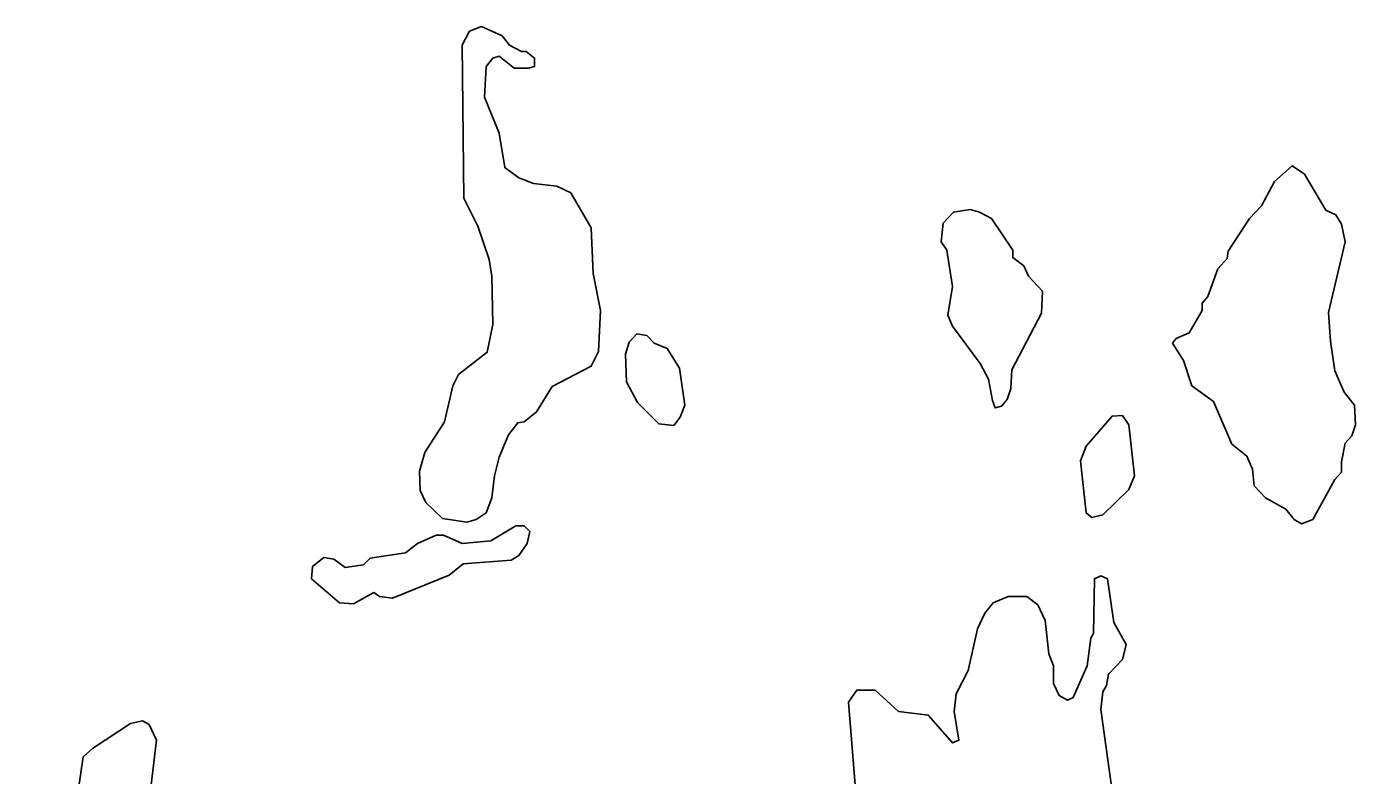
# Model space of a CAD drawing. Extents: x 642515 to 647219, y 6080136 to 6084356.
# Drawn here: x 645153.89 to 645168.2, y 6080887.86 to 6080895.93 of the extents above; entities that cross this region are included whole.
import ezdxf

# ---------------------------------------------------------------- set-up
doc = ezdxf.new("R2010")
doc.units = 0
doc.layers.add('Level 63', color=7, linetype='Continuous')

msp = doc.modelspace()

# ---------------------------------------------------------------- linework, layer by layer
at = {"layer": 'Level 63'}
for points in [[(645159.27, 6080895.66), (645159.22, 6080895.66), (645159.09, 6080895.73), (645159.01, 6080895.83), (645158.79, 6080895.93), (645158.66, 6080895.88), (645158.58, 6080895.73), (645158.6, 6080894.08), (645158.75, 6080893.78), (645158.87, 6080893.42), (645158.9, 6080893.24), (645158.91, 6080892.72), (645158.85, 6080892.42), (645158.54, 6080892.18), (645158.48, 6080892.06), (645158.39, 6080891.67), (645158.18, 6080891.34), (645158.12, 6080891.14), (645158.13, 6080890.93), (645158.19, 6080890.8), (645158.37, 6080890.63), (645158.63, 6080890.59), (645158.73, 6080890.62), (645158.84, 6080890.69), (645158.9, 6080890.85), (645158.93, 6080891.09), (645158.98, 6080891.29), (645159.08, 6080891.53), (645159.18, 6080891.66), (645159.25, 6080891.67), (645159.38, 6080891.78), (645159.55, 6080892.05), (645159.97, 6080892.27), (645160.05, 6080892.43), (645160.07, 6080892.87), (645159.99, 6080893.27), (645159.97, 6080893.76), (645159.75, 6080894.14), (645159.6, 6080894.21), (645159.35, 6080894.24), (645159.19, 6080894.3), (645159.04, 6080894.41), (645158.98, 6080894.78), (645158.82, 6080895.17), (645158.84, 6080895.5), (645158.91, 6080895.59), (645158.98, 6080895.61), (645159.14, 6080895.48), (645159.29, 6080895.48), (645159.36, 6080895.5), (645159.36, 6080895.59), (645159.27, 6080895.66)], [(645159.36, 6080895.59), (645159.27, 6080895.66), (645159.22, 6080895.66), (645159.09, 6080895.73), (645159.01, 6080895.83), (645158.79, 6080895.93), (645158.66, 6080895.88), (645158.58, 6080895.73), (645158.6, 6080894.08), (645158.75, 6080893.78), (645158.87, 6080893.42), (645158.9, 6080893.24), (645158.91, 6080892.72), (645158.85, 6080892.42), (645158.54, 6080892.18), (645158.48, 6080892.06), (645158.39, 6080891.67), (645158.18, 6080891.34), (645158.12, 6080891.14), (645158.13, 6080890.93), (645158.19, 6080890.8), (645158.37, 6080890.63), (645158.63, 6080890.59), (645158.73, 6080890.62), (645158.84, 6080890.69), (645158.9, 6080890.85), (645158.93, 6080891.09), (645158.98, 6080891.29), (645159.08, 6080891.53), (645159.18, 6080891.66), (645159.25, 6080891.67), (645159.38, 6080891.78), (645159.55, 6080892.05), (645159.97, 6080892.27), (645160.05, 6080892.43), (645160.07, 6080892.87), (645159.99, 6080893.27), (645159.97, 6080893.76), (645159.75, 6080894.14), (645159.6, 6080894.21), (645159.35, 6080894.24), (645159.19, 6080894.3), (645159.04, 6080894.41), (645158.98, 6080894.78), (645158.82, 6080895.17), (645158.84, 6080895.5), (645158.91, 6080895.59), (645158.98, 6080895.61), (645159.14, 6080895.48), (645159.29, 6080895.48), (645159.36, 6080895.5), (645159.36, 6080895.59)], [(645166.23, 6080892.52), (645166.27, 6080892.57), (645166.41, 6080892.63), (645166.55, 6080892.87), (645166.55, 6080892.95), (645166.61, 6080893.02), (645166.72, 6080893.32), (645166.82, 6080893.43), (645166.83, 6080893.51), (645167.06, 6080893.86), (645167.19, 6080894), (645167.33, 6080894.26), (645167.52, 6080894.43), (645167.65, 6080894.34), (645167.88, 6080893.95), (645167.99, 6080893.9), (645168.05, 6080893.8), (645168.09, 6080893.61), (645167.91, 6080892.85), (645167.93, 6080892.54), (645167.98, 6080892.22), (645168.08, 6080891.99), (645168.19, 6080891.85)], [(645168.2, 6080891.64), (645168.19, 6080891.85), (645168.08, 6080891.99), (645167.98, 6080892.22), (645167.93, 6080892.54), (645167.91, 6080892.85), (645168.09, 6080893.61), (645168.05, 6080893.8), (645167.99, 6080893.9), (645167.88, 6080893.95), (645167.65, 6080894.34), (645167.52, 6080894.43), (645167.33, 6080894.26), (645167.19, 6080894), (645167.06, 6080893.86), (645166.83, 6080893.51), (645166.82, 6080893.43), (645166.72, 6080893.32), (645166.61, 6080893.02), (645166.55, 6080892.95), (645166.55, 6080892.87), (645166.41, 6080892.63), (645166.27, 6080892.57), (645166.23, 6080892.52), (645166.35, 6080892.33), (645166.44, 6080892.06), (645166.67, 6080891.89), (645166.87, 6080891.43), (645167.03, 6080891.3), (645167.09, 6080891.16), (645167.11, 6080890.98), (645167.23, 6080890.85), (645167.45, 6080890.73), (645167.54, 6080890.62), (645167.62, 6080890.57), (645167.74, 6080890.62), (645167.98, 6080891.05), (645168.05, 6080891.13), (645168.05, 6080891.24), (645168.09, 6080891.44), (645168.16, 6080891.52), (645168.2, 6080891.64)], [(645164.28, 6080893.86), (645164.15, 6080893.93), (645164.05, 6080893.96), (645163.87, 6080893.93), (645163.76, 6080893.81), (645163.74, 6080893.61), (645163.8, 6080893.52), (645163.86, 6080893.13), (645163.81, 6080892.82), (645163.86, 6080892.7), (645164.16, 6080892.3), (645164.25, 6080892.13), (645164.29, 6080891.9), (645164.32, 6080891.82), (645164.39, 6080891.84), (645164.45, 6080891.91), (645164.49, 6080892.03), (645164.5, 6080892.23), (645164.82, 6080892.84), (645164.83, 6080893.08), (645164.68, 6080893.24), (645164.63, 6080893.35), (645164.51, 6080893.44), (645164.51, 6080893.52), (645164.28, 6080893.86)], [(645164.51, 6080893.52), (645164.28, 6080893.86), (645164.15, 6080893.93), (645164.05, 6080893.96), (645163.87, 6080893.93), (645163.76, 6080893.81), (645163.74, 6080893.61), (645163.8, 6080893.52), (645163.86, 6080893.13), (645163.81, 6080892.82), (645163.86, 6080892.7), (645164.16, 6080892.3), (645164.25, 6080892.13), (645164.29, 6080891.9), (645164.32, 6080891.82), (645164.39, 6080891.84), (645164.45, 6080891.91), (645164.49, 6080892.03), (645164.5, 6080892.23), (645164.82, 6080892.84), (645164.83, 6080893.08), (645164.68, 6080893.24), (645164.63, 6080893.35), (645164.51, 6080893.44), (645164.51, 6080893.52)], [(645160.79, 6080892.46), (645160.65, 6080892.52), (645160.57, 6080892.6), (645160.46, 6080892.62), (645160.38, 6080892.53), (645160.34, 6080892.4), (645160.35, 6080892.1), (645160.47, 6080891.88), (645160.7, 6080891.65), (645160.86, 6080891.63), (645160.93, 6080891.72), (645160.98, 6080891.85), (645160.92, 6080892.25), (645160.79, 6080892.46)], [(645160.92, 6080892.25), (645160.79, 6080892.46), (645160.65, 6080892.52), (645160.57, 6080892.6), (645160.46, 6080892.62), (645160.38, 6080892.53), (645160.34, 6080892.4), (645160.35, 6080892.1), (645160.47, 6080891.88), (645160.7, 6080891.65), (645160.86, 6080891.63), (645160.93, 6080891.72), (645160.98, 6080891.85), (645160.92, 6080892.25)], [(645166.23, 6080892.52), (645166.35, 6080892.33), (645166.44, 6080892.06), (645166.67, 6080891.89), (645166.87, 6080891.43), (645167.03, 6080891.3), (645167.09, 6080891.16), (645167.11, 6080890.98), (645167.23, 6080890.85), (645167.45, 6080890.73), (645167.54, 6080890.62), (645167.62, 6080890.57), (645167.74, 6080890.62), (645167.98, 6080891.05), (645168.05, 6080891.13), (645168.05, 6080891.24), (645168.09, 6080891.44), (645168.16, 6080891.52), (645168.2, 6080891.64), (645168.19, 6080891.85)], [(645165.69, 6080891.74), (645165.58, 6080891.73), (645165.3, 6080891.41), (645165.24, 6080891.25), (645165.3, 6080890.69), (645165.36, 6080890.64)], [(645165.36, 6080890.64), (645165.48, 6080890.67), (645165.76, 6080890.94), (645165.82, 6080891.09), (645165.76, 6080891.64), (645165.69, 6080891.74), (645165.58, 6080891.73), (645165.3, 6080891.41), (645165.24, 6080891.25), (645165.3, 6080890.69), (645165.36, 6080890.64)], [(645165.69, 6080891.74), (645165.76, 6080891.64), (645165.82, 6080891.09), (645165.76, 6080890.94), (645165.48, 6080890.67), (645165.36, 6080890.64)], [(645159.25, 6080890.55), (645159.16, 6080890.55), (645158.89, 6080890.39), (645158.58, 6080890.36), (645158.38, 6080890.45), (645158.3, 6080890.45), (645158.1, 6080890.36), (645157.97, 6080890.26), (645157.59, 6080890.2), (645157.52, 6080890.13), (645157.32, 6080890.1), (645157.2, 6080890.19), (645157.09, 6080890.21), (645156.97, 6080890.11), (645156.96, 6080889.98), (645157.26, 6080889.72), (645157.41, 6080889.71), (645157.63, 6080889.83), (645157.69, 6080889.79), (645157.83, 6080889.77), (645158.44, 6080890.02), (645158.59, 6080890.14), (645159.11, 6080890.18), (645159.19, 6080890.23), (645159.28, 6080890.36), (645159.31, 6080890.49), (645159.25, 6080890.55)], [(645159.31, 6080890.49), (645159.25, 6080890.55), (645159.16, 6080890.55), (645158.89, 6080890.39), (645158.58, 6080890.36), (645158.38, 6080890.45), (645158.3, 6080890.45), (645158.1, 6080890.36), (645157.97, 6080890.26), (645157.59, 6080890.2), (645157.52, 6080890.13), (645157.32, 6080890.1), (645157.2, 6080890.19), (645157.09, 6080890.21), (645156.97, 6080890.11), (645156.96, 6080889.98), (645157.26, 6080889.72), (645157.41, 6080889.71), (645157.63, 6080889.83), (645157.69, 6080889.79), (645157.83, 6080889.77), (645158.44, 6080890.02), (645158.59, 6080890.14), (645159.11, 6080890.18), (645159.19, 6080890.23), (645159.28, 6080890.36), (645159.31, 6080890.49)], [(645165.57, 6080887.77), (645165.46, 6080888.57), (645165.48, 6080888.76), (645165.52, 6080888.83), (645165.54, 6080888.95), (645165.69, 6080889.11), (645165.73, 6080889.27), (645165.6, 6080889.51), (645165.53, 6080889.98), (645165.46, 6080890.01), (645165.39, 6080889.98), (645165.38, 6080889.39), (645165.35, 6080889.34), (645165.31, 6080889.04), (645165.16, 6080888.7), (645165.1, 6080888.67), (645165.01, 6080888.72), (645164.95, 6080888.85), (645164.95, 6080889.04), (645164.9, 6080889.17), (645164.86, 6080889.53), (645164.78, 6080889.7), (645164.66, 6080889.79), (645164.46, 6080889.79), (645164.3, 6080889.72), (645164.21, 6080889.61), (645164.13, 6080889.44), (645164.03, 6080888.99), (645163.9, 6080888.74), (645163.88, 6080888.55), (645163.93, 6080888.24), (645163.86, 6080888.21), (645163.6, 6080888.51), (645163.28, 6080888.55), (645163.03, 6080888.78), (645162.83, 6080888.78), (645162.74, 6080888.65), (645162.82, 6080887.67)], [(645165.39, 6080889.98), (645165.38, 6080889.39), (645165.35, 6080889.34), (645165.31, 6080889.04), (645165.16, 6080888.7), (645165.1, 6080888.67), (645165.01, 6080888.72), (645164.95, 6080888.85), (645164.95, 6080889.04), (645164.9, 6080889.17), (645164.86, 6080889.53), (645164.78, 6080889.7), (645164.66, 6080889.79), (645164.46, 6080889.79), (645164.3, 6080889.72), (645164.21, 6080889.61), (645164.13, 6080889.44), (645164.03, 6080888.99), (645163.9, 6080888.74), (645163.88, 6080888.55), (645163.93, 6080888.24), (645163.86, 6080888.21), (645163.6, 6080888.51), (645163.28, 6080888.55), (645163.03, 6080888.78), (645162.83, 6080888.78), (645162.74, 6080888.65), (645162.82, 6080887.67)], [(645165.39, 6080889.98), (645165.46, 6080890.01), (645165.53, 6080889.98), (645165.6, 6080889.51), (645165.73, 6080889.27), (645165.69, 6080889.11), (645165.54, 6080888.95), (645165.52, 6080888.83), (645165.48, 6080888.76), (645165.46, 6080888.57), (645165.57, 6080887.77)], [(645155.42, 6080887.11), (645155.26, 6080887.33), (645155.2, 6080887.49), (645155.29, 6080888.24), (645155.21, 6080888.41), (645155.14, 6080888.45), (645155.01, 6080888.42), (645154.6, 6080888.15), (645154.5, 6080888.06), (645154.32, 6080886.83), (645154.23, 6080886.45), (645153.91, 6080885.64), (645153.89, 6080885.53)], [(645155.2, 6080887.49), (645155.29, 6080888.24), (645155.21, 6080888.41), (645155.14, 6080888.45), (645155.01, 6080888.42), (645154.6, 6080888.15), (645154.5, 6080888.06), (645154.32, 6080886.83)]]:
    msp.add_lwpolyline(points, dxfattribs=at)

doc.saveas('drawing.dxf')
